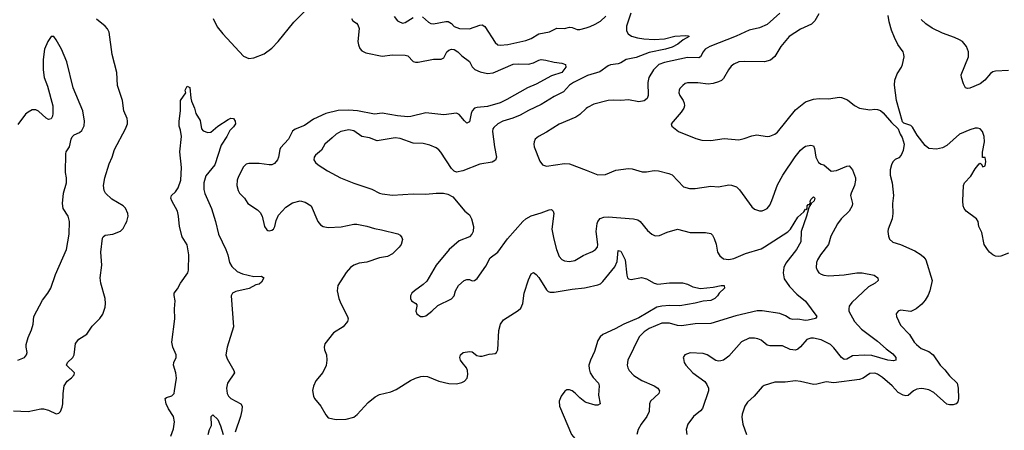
# Model space of a CAD drawing. Header units: inches. Extents: x 1305375 to 1407406, y 744550 to 841633.
# Tile 304 of 509: x 1365585 to 1373258, y 781003 to 784200. Entities that reach past the tile are written whole.
import ezdxf

# ---------------------------------------------------------------- set-up
doc = ezdxf.new("R2010")
doc.units = ezdxf.units.IN
doc.header["$MEASUREMENT"] = 0
doc.layers.add('B3768', color=7, linetype='Continuous')
doc.layers.add('B3778', color=7, linetype='Continuous')

msp = doc.modelspace()

# ---------------------------------------------------------------- linework, layer by layer
at = {"layer": 'B3768', "color": 5}
for points, elevation in [([(1367091.8, 784210), (1367124.1, 784144.1), (1367168.4, 784090), (1367330, 783915.5), (1367370, 783898.4), (1367410, 783902), (1367490, 783934.9), (1367550, 783978.7), (1367598.3, 784030), (1367720, 784180), (1367810, 784268.8)], 1120), ([(1365535.6, 781155.6), (1365650.4, 781150.4), (1365750, 781170.4), (1365770, 781170.4), (1365810, 781160.5), (1365870, 781130.8), (1365890, 781137.3), (1365902.7, 781150), (1365916.1, 781183.9), (1365920.7, 781210), (1365922.4, 781290), (1365931.6, 781348.4), (1365954.2, 781385.8), (1365989.5, 781410.5), (1366010, 781434), (1366012.3, 781450), (1365949.6, 781510), (1365957.6, 781530), (1365999.5, 781570), (1366009.5, 781590), (1366019.7, 781680.3), (1366046.2, 781713.8), (1366108.3, 781751.7), (1366150, 781814), (1366210, 781873), (1366231.7, 781908.3), (1366250, 781961), (1366253.3, 781990), (1366249.8, 782030), (1366217.3, 782150), (1366211, 782190), (1366223.9, 782290), (1366216.4, 782390), (1366230, 782498), (1366236, 782510), (1366250, 782522), (1366310, 782530.6), (1366370, 782554), (1366390, 782574.8), (1366410, 782610.8), (1366419.6, 782630), (1366429.6, 782670), (1366427.3, 782690), (1366410, 782732), (1366390, 782751.6), (1366302.5, 782802.5), (1366254.3, 782850), (1366243.5, 782870), (1366236.8, 782910), (1366247.1, 782970), (1366282.3, 783077.7), (1366306, 783130), (1366323, 783190), (1366410, 783350.8), (1366424.2, 783390), (1366426, 783410), (1366421.6, 783430), (1366395.1, 783490), (1366384.7, 783570), (1366347.3, 783687.3), (1366340.5, 783790), (1366306.3, 783930), (1366282.3, 784102.3), (1366269.6, 784130), (1366251.8, 784150), (1366182.8, 784202.8)], 1120), ([(1368170.7, 784210), (1368181, 784190), (1368210, 784173), (1368220.3, 784160.3), (1368230.3, 784130.3), (1368221.2, 784030), (1368224.3, 784004.3), (1368236.3, 783976.3), (1368250, 783957.6), (1368281.5, 783941.5), (1368410, 783915.9), (1368490, 783925.2), (1368590, 783924.9), (1368610, 783919.5), (1368650, 783875.6), (1368670, 783869.3), (1368689.3, 783869.3), (1368810, 783893.4), (1368870, 783892.4), (1368890, 783902.4), (1368914.8, 783950), (1368930, 783962.8), (1368950, 783970.1), (1368970, 783967.3), (1369000.3, 783950), (1369030, 783919.5), (1369090, 783874), (1369111.9, 783831.9), (1369131, 783811), (1369172.7, 783792.7), (1369230, 783780.8), (1369274.7, 783785.3), (1369430, 783852.4), (1369470, 783856.8), (1369550, 783853.2), (1369590, 783864.6), (1369630, 783885.3), (1369650, 783888.8), (1369686.1, 783886.1), (1369750, 783870.3), (1369810, 783862), (1369838, 783850), (1369842, 783830), (1369810, 783789.8), (1369730, 783763.5), (1369610, 783699.2), (1369541.1, 783670), (1369382.2, 783577.8), (1369330, 783552.2), (1369230, 783522.9), (1369150, 783516.6), (1369129.3, 783510.7), (1369110.2, 783490), (1369101.9, 783470), (1369090, 783406), (1369070, 783395.6), (1369050, 783411.8), (1369010, 783461.6), (1368990, 783471.6), (1368890, 783459.8), (1368750, 783475.9), (1368634.2, 783445.8), (1368610, 783443.7), (1368530, 783451.2), (1368410, 783473.3), (1368350, 783464.1), (1368217.2, 783490), (1368150, 783495.8), (1368067.9, 783492.1), (1367970, 783470.6), (1367875.4, 783424.6), (1367803.9, 783376.1), (1367732.1, 783347.9), (1367710, 783331.9), (1367680.8, 783270), (1367617.7, 783202.3), (1367611.1, 783188.9), (1367602.4, 783130), (1367594.9, 783110), (1367570, 783081.1), (1367550, 783071.1), (1367530, 783069.8), (1367450, 783080.8), (1367370, 783079.8), (1367350, 783074), (1367330, 783054), (1367290, 782978.7), (1367279.7, 782950), (1367276.9, 782910), (1367286.4, 782870), (1367298.5, 782850), (1367335.8, 782810), (1367361.5, 782770), (1367438.9, 782718.9), (1367459.1, 782699.1), (1367474.9, 782670), (1367492.7, 782590), (1367510, 782564.9), (1367519.5, 782559.5), (1367530, 782554.9), (1367550, 782560.4), (1367562, 782570), (1367573.5, 782590), (1367584.5, 782635.5), (1367601.8, 782678.2), (1367659.5, 782740.5), (1367710, 782774.9), (1367770, 782790.2), (1367810, 782780.2), (1367855.8, 782750), (1367907.9, 782630), (1367930, 782603.1), (1367950, 782588.8), (1367990, 782581.7), (1368090, 782587.4), (1368190, 782608.5), (1368211.7, 782608.3), (1368290, 782592.7), (1368350, 782573.4), (1368404.8, 782564.8), (1368531.5, 782531.5), (1368550, 782522), (1368564.1, 782504.1), (1368567.9, 782487.9), (1368557, 782450), (1368543.1, 782430), (1368490, 782378.3), (1368450, 782357.6), (1368390, 782346.2), (1368290, 782312.8), (1368230, 782305.1), (1368190, 782289.7), (1368162.6, 782270), (1368128.5, 782231.5), (1368065.2, 782130), (1368059.5, 782090), (1368072, 782030), (1368087.4, 781990), (1368140.3, 781890), (1368143.8, 781870), (1368139.3, 781850), (1368104.9, 781810), (1368030, 781762), (1367963.4, 781676.6), (1367957.1, 781650), (1367959.3, 781630), (1367974.9, 781590), (1367979, 781550), (1367972, 781508), (1367946.3, 781453.7), (1367891.8, 781388.2), (1367873.3, 781346.7), (1367866.6, 781313.4), (1367874, 781270), (1367883.1, 781250), (1367930.4, 781190), (1367970, 781122.8), (1367990, 781101), (1368050, 781087.3), (1368130, 781090.5), (1368190, 781106), (1368214.3, 781125.7), (1368300.3, 781219.7), (1368356, 781264), (1368390, 781281.5), (1368476.3, 781303.7), (1368519.4, 781320.6), (1368630, 781390.2), (1368670, 781410.3), (1368710, 781422.7), (1368730, 781426), (1368763, 781423), (1368850, 781385.3), (1368930, 781368.5), (1368990, 781365.3), (1369030, 781374.4), (1369050, 781386), (1369071.6, 781410), (1369076.6, 781436.6), (1369074.5, 781470), (1369066.6, 781490), (1369032.3, 781530), (1369020.9, 781550), (1369016, 781570), (1369021.2, 781590), (1369042, 781610), (1369090, 781618), (1369110, 781613.4), (1369146.8, 781586.8), (1369170, 781580.9), (1369190, 781580.5), (1369243.2, 781596.8), (1369270, 781597.3), (1369290, 781601.9), (1369299.4, 781610), (1369310, 781630.7), (1369319.4, 781780.6), (1369331.1, 781828.9), (1369355.9, 781864.1), (1369470, 781934.9), (1369490, 781953), (1369505.3, 781990), (1369516.8, 782070), (1369550, 782174), (1369570, 782222), (1369590, 782233), (1369610, 782217), (1369630, 782191.6), (1369690, 782097), (1369704.4, 782084.4), (1369719.5, 782079.5), (1369750, 782079), (1369890, 782103), (1369986.8, 782113.2), (1370000, 782116.2)], 1120), ([(1368503.8, 784223.8), (1368530, 784192.2), (1368550, 784179.5), (1368570, 784173.7), (1368590, 784177), (1368650, 784217.4)], 1140), ([(1368722.7, 784222.7), (1368770, 784180.3), (1368790, 784170.3), (1368810, 784167.9), (1368905.7, 784185.7), (1368924.8, 784184.8), (1368950, 784170.4), (1368970, 784146.7), (1369011.5, 784131.5), (1369090, 784127.5), (1369170, 784156.9), (1369190, 784158.7), (1369210, 784146.7), (1369290, 784022), (1369310, 784005.3), (1369330, 784001.1), (1369390, 784007.7), (1369530, 784036.9), (1369570, 784054.2), (1369630, 784089.2), (1369714.5, 784105.5), (1369770, 784134.9), (1369830, 784131.6), (1369870, 784142.3), (1369890, 784139.6), (1369930, 784123.2), (1369950, 784122.9), (1370000, 784137.3)], 1140), ([(1365571.4, 781548.6), (1365622, 781570), (1365637.4, 781590), (1365643, 781610), (1365634, 781650), (1365635.1, 781670), (1365650, 781726), (1365675.8, 781784.2), (1365689.5, 781829.5), (1365694.5, 781890), (1365762.9, 782017.1), (1365804.2, 782070), (1365826.3, 782110), (1365863.8, 782216.2), (1365950, 782411.3), (1365971.3, 782530), (1365973.7, 782630), (1365963.6, 782670), (1365923.6, 782730), (1365917.4, 782770), (1365927.3, 782850), (1365948.5, 782930), (1365948.5, 782970), (1365941.5, 783010), (1365944, 783156), (1365948.1, 783171.9), (1365974, 783210), (1365985.6, 783270), (1365992.9, 783287.1), (1366010, 783303), (1366050, 783321.6), (1366070, 783336.3), (1366087.7, 783372.3), (1366089.6, 783410.4), (1366075.8, 783490), (1366000.7, 783670), (1365951.5, 783871.5), (1365909.3, 783970), (1365870, 784042), (1365850, 784068), (1365830, 784068), (1365804.7, 784030), (1365778.8, 783970), (1365768.2, 783890), (1365766.7, 783810), (1365774.4, 783750), (1365801.4, 783681.4), (1365843.1, 783530), (1365843.8, 783470), (1365840.5, 783450), (1365830, 783429), (1365810, 783422.7), (1365790, 783432.3), (1365730, 783487), (1365710, 783498), (1365681.4, 783498.6), (1365650, 783481.2), (1365630, 783463.7), (1365570, 783384.5)], 1140), ([(1370000, 783759.4), (1369899.5, 783710), (1369869, 783690), (1369821.9, 783638.1), (1369750, 783602.4), (1369650, 783538.8), (1369550, 783493.8), (1369484.2, 783455.8), (1369427.7, 783432.3), (1369350, 783409), (1369310.8, 783389.2), (1369280, 783360), (1369272.9, 783350), (1369269.1, 783330), (1369284.4, 783210), (1369300.9, 783130), (1369292.7, 783107.3), (1369266.8, 783090), (1369170, 783074), (1369038, 783022), (1368990, 783012), (1368970, 783021.2), (1368950, 783042.7), (1368867.5, 783167.5), (1368850, 783187.3), (1368830, 783201.3), (1368782.2, 783222.2), (1368730, 783235.1), (1368650, 783238.5), (1368550, 783274.4), (1368510, 783279.8), (1368370, 783257.8), (1368310, 783279), (1368250, 783289.7), (1368190, 783334.6), (1368150, 783343.1), (1368087.3, 783330), (1368050, 783309.6), (1368021.1, 783278.9), (1367962, 783230), (1367936.1, 783183.9), (1367890, 783145.2), (1367879.1, 783130), (1367876.3, 783110), (1367890, 783087.3), (1367910.8, 783070), (1367983.8, 783023.8), (1368084, 782970), (1368190, 782927), (1368330, 782881.1), (1368390, 782850.4), (1368410, 782844.9), (1368490, 782834.9), (1368650, 782844.2), (1368750, 782842), (1368830, 782848.5), (1368888.4, 782848.4), (1368922, 782842), (1368960.5, 782820.5), (1369054.8, 782710), (1369090, 782680.7), (1369106.4, 782650), (1369120.5, 782590), (1369118, 782550), (1369107.7, 782530), (1369090, 782509.5), (1369010, 782479.5), (1368933, 782410), (1368830, 782289.2), (1368756.7, 782163.3), (1368730, 782138), (1368661, 782090), (1368641, 782070), (1368631, 782050), (1368631, 782030), (1368638, 782010), (1368672, 781990), (1368678.8, 781978.8), (1368681, 781970), (1368671, 781930), (1368681, 781910), (1368708.5, 781888.5), (1368730, 781888), (1368750, 781894.8), (1368797.2, 781930), (1368844.2, 781975.8), (1368950, 782027.3), (1368969.6, 782050.4), (1368982, 782090), (1369004.5, 782130), (1369049.2, 782170), (1369070, 782178), (1369090, 782176.3), (1369110, 782167.7), (1369130, 782170.5), (1369150, 782184.9), (1369218, 782282), (1369250, 782346), (1369310, 782390.7), (1369385.3, 782494.7), (1369506.3, 782630), (1369529.6, 782650), (1369570, 782674), (1369650, 782696.9), (1369710, 782720.4), (1369730, 782722), (1369742, 782710), (1369748.5, 782690), (1369732.9, 782570), (1369746.5, 782490), (1369767.7, 782410), (1369790, 782356.3), (1369810, 782333), (1369830, 782322.4), (1369870, 782316.4), (1369910, 782325.3), (1369976.3, 782363.7), (1370000, 782373.6)], 1140), ([(1366762.7, 780957.3), (1366784.4, 781015.6), (1366791.1, 781070), (1366783, 781110), (1366743.1, 781170), (1366725.4, 781210), (1366718, 781250), (1366730, 781259.3), (1366770, 781270.4), (1366787.6, 781290), (1366792.4, 781310), (1366806.2, 781410), (1366800.4, 781450), (1366783, 781510), (1366786.3, 781530), (1366803.8, 781570), (1366804.8, 781590), (1366778.5, 781650), (1366770.9, 781690), (1366793.3, 781870), (1366789.9, 781950), (1366796.9, 782010), (1366787.6, 782052.4), (1366789.8, 782070), (1366815, 782105), (1366838, 782150), (1366895, 782230), (1366900.3, 782250), (1366901.9, 782370), (1366890, 782446.6), (1366851.8, 782510), (1366830, 782589.3), (1366823.4, 782670), (1366814.2, 782710), (1366770, 782789.6), (1366763.5, 782810), (1366767.3, 782830), (1366800, 782860), (1366820.8, 782890), (1366841.7, 782950), (1366845.1, 783050), (1366833.7, 783170), (1366846.2, 783290), (1366839, 783339), (1366828.5, 783370), (1366826.3, 783410), (1366838.4, 783490), (1366838, 783570), (1366879, 783630), (1366874, 783650), (1366890, 783682), (1366910, 783671.3), (1366918, 783590), (1366924.7, 783564.7), (1366948, 783510), (1366956.4, 783470), (1366990, 783414), (1367002.7, 783350), (1367015.5, 783335.5), (1367050, 783322.4), (1367074.9, 783325.1), (1367130, 783372), (1367210, 783423.8), (1367230, 783432), (1367251, 783430), (1367264.9, 783410), (1367265.5, 783390), (1367250, 783366), (1367222.8, 783337.2), (1367199, 783290), (1367156.1, 783223.9), (1367105, 783070), (1367036.6, 782983.4), (1367018.9, 782930), (1367018.5, 782878.5), (1367027.1, 782847.1), (1367079.6, 782730), (1367110.9, 782629.1), (1367133.2, 782530), (1367191, 782410), (1367207, 782370), (1367220.9, 782310), (1367238.1, 782278.1), (1367280, 782240), (1367321.1, 782221.1), (1367410, 782201.1), (1367470, 782204), (1367486.8, 782190), (1367470, 782157.2), (1367450, 782142), (1367425.1, 782134.9), (1367373.3, 782106.7), (1367270, 782084.2), (1367243.1, 782070), (1367232, 782050), (1367250.2, 781810), (1367202.6, 781650), (1367190.2, 781590), (1367200.7, 781560.7), (1367254, 781470), (1367258.4, 781450), (1367202.9, 781370), (1367195.8, 781330), (1367202.7, 781290), (1367212.7, 781270), (1367230.3, 781250), (1367308.4, 781210), (1367318, 781190), (1367316.2, 781156.2), (1367304.8, 781110), (1367263.6, 780990)], 1080), ([(1370000, 783508.2), (1369950, 783462), (1369919.5, 783440.5), (1369790, 783386.9), (1369690, 783323), (1369627.3, 783290), (1369603, 783270), (1369593, 783250), (1369592.7, 783230), (1369594.9, 783210), (1369638.5, 783098.5), (1369658, 783070), (1369690, 783060.7), (1369830, 783080.9), (1369870, 783078.9), (1370000, 783027.8)], 1160), ([(1370000, 781220.7), (1369990, 781223.9), (1369950, 781255.1), (1369913.3, 781293.3), (1369890, 781309.8), (1369870, 781317.1), (1369850, 781317.3), (1369832.8, 781307.2), (1369805.5, 781270), (1369790.2, 781230), (1369790.4, 781190), (1369884.6, 780970), (1369923.4, 780923.4), (1370000, 780865)], 1120), ([(1367053.2, 780970), (1367064, 781010), (1367078.6, 781041.4), (1367076, 781110), (1367090, 781124), (1367130, 781086.8), (1367150, 781038.8), (1367170, 780970.8)], 1060)]:
    msp.add_lwpolyline(points, dxfattribs=dict(at, elevation=elevation))
at = {"layer": 'B3778', "color": 5}
for points, elevation in [([(1371508.5, 784250), (1371410, 784162.3), (1371350, 784136.5), (1371270, 784118), (1371168.1, 784071.9), (1370962.3, 783990), (1370927.1, 783970), (1370910.2, 783950), (1370890.1, 783909.9), (1370876.6, 783903.4), (1370790, 783906.6), (1370610, 783866.6), (1370565.3, 783850), (1370524.7, 783810), (1370486.5, 783750), (1370480.2, 783710), (1370483.1, 783610), (1370474.4, 783585.6), (1370451.2, 783568.8), (1370410, 783561), (1370330, 783575.4), (1370270, 783569.7), (1370210, 783573.7), (1370170, 783569.7), (1370058, 783542), (1370010, 783517.4), (1370000, 783508.2)], 1160), ([(1370346.7, 784250), (1370314, 784150), (1370314.1, 784114.1), (1370326.7, 784090), (1370352.5, 784072.5), (1370399.1, 784059.1), (1370449.1, 784050.9), (1370530, 784046.1), (1370609.2, 784050.8), (1370690, 784071.8), (1370777.2, 784077.2), (1370795.3, 784075.3), (1370802.8, 784070), (1370756.4, 784043.6), (1370714.2, 784010), (1370670, 783986.2), (1370618.4, 783970), (1370490, 783943.7), (1370390, 783906.4), (1370310.6, 783890), (1370270, 783863.5), (1370250, 783856.4), (1370190, 783848.5), (1370170, 783841.7), (1370106.4, 783793.6), (1370010, 783764.4), (1370000, 783759.4)], 1140), ([(1371813.8, 784246.2), (1371782.4, 784190), (1371754.7, 784165.3), (1371670, 784126.6), (1371581.6, 784070), (1371517.6, 783990), (1371470, 783914.5), (1371436.1, 783883.9), (1371388.9, 783871.1), (1371230, 783874), (1371189.3, 783870.7), (1371150, 783854), (1371130, 783836.9), (1371107.4, 783810), (1371070, 783743), (1371052.9, 783727.1), (1371030, 783715.8), (1370990, 783702.8), (1370950, 783697.6), (1370870, 783707.1), (1370790, 783709.6), (1370770, 783702), (1370751.8, 783688.2), (1370730, 783664), (1370723.8, 783650), (1370722.4, 783630), (1370728.5, 783610), (1370756.4, 783570), (1370764.4, 783550), (1370764.9, 783530), (1370759.5, 783510), (1370740.5, 783479.5), (1370662.8, 783390), (1370666, 783370), (1370718, 783330), (1370853.7, 783273.7), (1370901.3, 783261.3), (1370970, 783259.6), (1371075.1, 783275.1), (1371190, 783264.6), (1371230, 783274.3), (1371290, 783296.9), (1371330, 783304.6), (1371409.6, 783290.4), (1371430, 783292.2), (1371470, 783308.5), (1371490, 783324.4), (1371630, 783497.1), (1371710, 783561.6), (1371770, 783580.3), (1371814.5, 783585.5), (1371890, 783584.9), (1371970, 783596.4), (1371990, 783594), (1372036.3, 783576.3), (1372090, 783530.6), (1372130, 783510.5), (1372210, 783498), (1372250, 783504), (1372270, 783502), (1372292.5, 783492.5), (1372314.6, 783474.6), (1372379.8, 783399.8), (1372430.7, 783350.7), (1372446.8, 783310), (1372463.4, 783283.4), (1372477.1, 783230), (1372470, 783182), (1372454.2, 783145.8), (1372436.7, 783123.3), (1372408.6, 783111.4), (1372390, 783093.2), (1372378.7, 783070), (1372368.9, 783031.1), (1372368.8, 782990), (1372383.1, 782930), (1372394.9, 782830), (1372387.9, 782770), (1372388.9, 782690), (1372383.1, 782650), (1372353.7, 782570), (1372350.3, 782550), (1372354.7, 782514.7), (1372364.4, 782490), (1372390, 782468.4), (1372450, 782450.4), (1372560.5, 782400.5), (1372610.2, 782370.2), (1372631.4, 782351.4), (1372646.4, 782330), (1372696.4, 782170), (1372676.9, 782090), (1372663.8, 782056.2), (1372642.5, 782017.5), (1372615.2, 781984.8), (1372571.1, 781948.9), (1372530, 781928), (1372450, 781937.6), (1372430, 781932), (1372416.3, 781910), (1372417.1, 781890), (1372450, 781820.7), (1372520.5, 781750), (1372555.5, 781690), (1372573, 781670), (1372610, 781640.3), (1372670, 781615.6), (1372704.9, 781590), (1372759.3, 781510), (1372794.8, 781474.8), (1372830, 781428.5), (1372890, 781370.4), (1372898.8, 781330), (1372901.7, 781250), (1372895.5, 781224.5), (1372882, 781210), (1372858.6, 781201.4), (1372830, 781200.9), (1372810, 781206.6), (1372710, 781298.6), (1372670, 781318.3), (1372630, 781325.6), (1372610, 781327.4), (1372577.7, 781322.3), (1372550.2, 781309.8), (1372510, 781275.4), (1372490, 781271.9), (1372470, 781275.9), (1372430, 781298), (1372383.5, 781350), (1372310, 781415.3), (1372270, 781441), (1372250, 781447.1), (1372210, 781445.1), (1372159.1, 781410), (1372130, 781398.9), (1371930, 781373.3), (1371870, 781379.7), (1371798.3, 781361.7), (1371770, 781360.3), (1371670, 781383.9), (1371630, 781387.1), (1371550, 781378.3), (1371470, 781378), (1371387.3, 781352.7), (1371370, 781340.9), (1371308.2, 781270), (1371258, 781222), (1371236.4, 781190), (1371214.9, 781130), (1371213.3, 781106.7), (1371219.6, 781050), (1371250, 780970.6)], 1180), ([(1373290, 782383), (1373230, 782358.7), (1373210, 782355.6), (1373190, 782358.4), (1373169.7, 782369.7), (1373142.7, 782390), (1373126, 782410), (1373100.9, 782450), (1373083.9, 782543.9), (1373060.9, 782590), (1373053.3, 782630), (1373040.5, 782650), (1372962, 782710), (1372946, 782730), (1372938, 782750), (1372935.6, 782790), (1372939.3, 782910), (1372949.2, 782930), (1372997.4, 782982.6), (1373030, 783038), (1373063.1, 783076.9), (1373070, 783082), (1373076.9, 783076.9), (1373090, 783054), (1373110, 783062), (1373115.1, 783095.1), (1373110, 783126), (1373088, 783128), (1373089, 783169), (1373103.7, 783250), (1373100.9, 783290), (1373089.3, 783330), (1373070, 783349.3), (1373050, 783354.5), (1373030, 783354.5), (1372990, 783343.7), (1372910, 783309.3), (1372810, 783219.5), (1372777.3, 783202.7), (1372730, 783192.3), (1372670, 783196), (1372641.7, 783221.7), (1372580.1, 783300.1), (1372543.6, 783363.6), (1372530, 783375.1), (1372474.8, 783394.8), (1372464.8, 783404.8), (1372418, 783570), (1372402, 783690), (1372403.7, 783730), (1372422.5, 783777.5), (1372457, 783830), (1372464.5, 783850), (1372477.2, 783910), (1372476, 783930), (1372469.2, 783950), (1372427.6, 784007.6), (1372401.7, 784061.7), (1372378, 784118), (1372362, 784182), (1372352.5, 784232.5)], 1180), ([(1370000, 784137.3), (1370030, 784146), (1370070, 784163.8), (1370110, 784189.4), (1370151.7, 784228.3)], 1140), ([(1373290, 783804.2), (1373190, 783798.9), (1373170, 783794), (1373150, 783780.5), (1373105.7, 783730), (1373070, 783701), (1372990, 783666), (1372970, 783664.5), (1372955.3, 783670), (1372940.2, 783700.2), (1372924, 783750), (1372922.7, 783770), (1372978.3, 783910), (1372979.1, 783950), (1372963.5, 783990), (1372931.6, 784030), (1372910, 784043.1), (1372870, 784062), (1372775.5, 784095.5), (1372694.9, 784134.9), (1372647.1, 784167.1), (1372610, 784201.1)], 1160), ([(1370000, 783027.8), (1370090, 782992.4), (1370150, 782995.3), (1370231, 783029), (1370330, 783040.8), (1370358, 783038), (1370436.5, 783016.5), (1370470, 783015.6), (1370530, 783024.9), (1370562, 783022), (1370643.7, 783003.7), (1370670, 782992.4), (1370758.8, 782898.8), (1370804.9, 782884.9), (1370850, 782886.7), (1370970, 782903.7), (1371030, 782898.9), (1371110, 782914.6), (1371132.8, 782912.8), (1371170, 782897.6), (1371194.8, 782874.8), (1371290, 782743), (1371310, 782726), (1371350, 782710.7), (1371370, 782710.8), (1371390, 782718.8), (1371410, 782731), (1371430, 782756), (1371447.6, 782792.4), (1371490, 782914), (1371531.1, 782990), (1371627.5, 783132.5), (1371670, 783184.6), (1371690, 783203.1), (1371710, 783214), (1371750, 783223), (1371770, 783217.3), (1371778, 783198), (1371789, 783130), (1371809.4, 783089.4), (1371830, 783075.2), (1371852, 783070), (1371910, 783021.1), (1371950, 783026), (1372030, 783060.3), (1372050, 783061.6), (1372075.8, 783030), (1372097.4, 782970), (1372098.3, 782950), (1372090.2, 782910), (1372063.6, 782850), (1372059.5, 782830), (1372074.4, 782770), (1372072.7, 782750), (1372048.4, 782710), (1371986.4, 782650), (1371957.6, 782610), (1371906, 782514), (1371887.2, 782450), (1371826, 782370), (1371803.1, 782330), (1371795.3, 782310), (1371792.4, 782270), (1371798.4, 782250), (1371813, 782230), (1371830, 782217.6), (1371851.3, 782210), (1371890, 782205.2), (1372010, 782212.6), (1372110, 782228.5), (1372150.2, 782230.2), (1372244.7, 782210), (1372271.3, 782190), (1372276, 782170), (1372251, 782150), (1372198.7, 782121.3), (1372070, 781998.4), (1372050.3, 781970), (1372045.7, 781950), (1372047.4, 781930), (1372090, 781850.4), (1372144.6, 781790), (1372270, 781696.9), (1372336.9, 781636.9), (1372390, 781598.7), (1372412.2, 781570), (1372414, 781550), (1372395.3, 781544.7), (1372350.2, 781549.8), (1372224.5, 781584.5), (1372170, 781589.4), (1372076.2, 781583.8), (1372030, 781556), (1372010, 781555.3), (1371988.9, 781568.9), (1371930, 781645.3), (1371903.1, 781670), (1371830, 781707), (1371770, 781719.8), (1371750, 781719.8), (1371720.4, 781710), (1371670, 781651.8), (1371650, 781634.5), (1371630, 781627.6), (1371590, 781633.3), (1371530, 781659.7), (1371430, 781659.7), (1371410, 781666), (1371363.9, 781703.9), (1371336.4, 781716.4), (1371310, 781721.7), (1371270, 781719.8), (1371210, 781692.6), (1371110, 781581.1), (1371070, 781549.7), (1371050, 781544.2), (1371030, 781542.4), (1371010, 781547.8), (1370942.7, 781590), (1370910, 781600.5), (1370810, 781607), (1370768.6, 781591.4), (1370756.3, 781570), (1370756.8, 781563.2), (1370763.8, 781530), (1370775.5, 781510), (1370830, 781450.6), (1370923.4, 781383.4), (1370940.6, 781360.6), (1370953.7, 781330), (1370953.7, 781310), (1370906.9, 781173.1), (1370890, 781153.6), (1370835.5, 781110), (1370790.5, 781050), (1370779.1, 781010), (1370784, 780970)], 1160), ([(1370000, 782373.6), (1370050, 782394.6), (1370071.8, 782410), (1370086.6, 782430), (1370090.8, 782449.2), (1370078.4, 782550), (1370085.5, 782614.5), (1370091.6, 782630), (1370108.7, 782651.3), (1370137, 782663), (1370170, 782665.7), (1370368.7, 782648.7), (1370402.2, 782642.2), (1370419.6, 782630), (1370478.2, 782558.2), (1370510, 782530.4), (1370538, 782518), (1370570, 782520.4), (1370630, 782544.6), (1370710, 782568.5), (1370810, 782543.7), (1370930, 782544), (1370970, 782536.4), (1370983.4, 782523.4), (1370996.3, 782496.3), (1371011.3, 782451.3), (1371024.2, 782390), (1371041.2, 782361.2), (1371070, 782337.6), (1371110, 782331.8), (1371150, 782340.9), (1371240.4, 782379.6), (1371363.1, 782416.9), (1371390, 782430.3), (1371571, 782549), (1371591, 782569), (1371650, 782663.7), (1371695.6, 782704.4), (1371710, 782724), (1371716.5, 782723.5), (1371722, 782730), (1371722.9, 782750), (1371730, 782760.7), (1371739.3, 782760.7), (1371746.6, 782773.4), (1371744.2, 782784.2), (1371750, 782800.7), (1371770, 782821.6), (1371780.4, 782810), (1371776, 782790), (1371753, 782770), (1371750, 782758), (1371742, 782758), (1371746, 782750), (1371737.1, 782742.9), (1371731.8, 782728.2), (1371717.7, 782670), (1371675.8, 782550), (1371671.4, 782470), (1371638.6, 782410), (1371555.6, 782304.4), (1371541.2, 782270), (1371534.3, 782230), (1371542.6, 782182.6), (1371583.1, 782123.1), (1371641.9, 782061.9), (1371708.2, 782008.2), (1371797, 781890), (1371786.7, 781873.3), (1371730, 781860.8), (1371710, 781859.1), (1371650, 781868.9), (1371610, 781866.2), (1371590, 781870.9), (1371553.7, 781893.7), (1371510, 781911.9), (1371370, 781934), (1371333, 781933), (1371164.9, 781895.1), (1370970, 781834.8), (1370850, 781833.3), (1370743.5, 781816.5), (1370710, 781820.3), (1370650, 781837.2), (1370590, 781836.1), (1370490, 781796.5), (1370451.7, 781770), (1370413.7, 781730), (1370325.3, 781550), (1370318.4, 781510), (1370323.8, 781490), (1370334.9, 781470), (1370370, 781428.9), (1370433, 781390), (1370529.1, 781349.1), (1370558, 781330), (1370570.5, 781310), (1370565.5, 781290), (1370501.3, 781230), (1370491.8, 781208.2), (1370490, 781149), (1370472, 781110), (1370427, 781050), (1370404.9, 781010), (1370394, 780970)], 1140), ([(1370000, 782116.2), (1370090, 782136.1), (1370110, 782144), (1370130, 782162.6), (1370223.2, 782276.8), (1370241.3, 782318.7), (1370250, 782402.8), (1370270, 782398), (1370304.6, 782330), (1370316.5, 782210), (1370322.6, 782190), (1370330, 782182), (1370350, 782177.7), (1370430, 782192), (1370470, 782182.2), (1370530, 782149.2), (1370557.8, 782142.2), (1370650, 782150.3), (1370750, 782150.3), (1370790, 782140.4), (1370830, 782120.4), (1370890, 782107.2), (1370990, 782116.5), (1371051.4, 782131.4), (1371074.8, 782130), (1371078, 782110), (1371034.8, 782070), (1371024, 782050), (1371003, 782030), (1370970, 782014.3), (1370910, 782008.2), (1370850, 781992.8), (1370728.3, 781971.7), (1370650, 781975), (1370590, 781969.4), (1370550, 781960.6), (1370410, 781878.7), (1370294, 781830), (1370226.5, 781793.5), (1370130.4, 781750), (1370107.7, 781730), (1370090, 781702.9), (1370063.7, 781616.3), (1370032.9, 781550), (1370020.2, 781510), (1370021.7, 781481.7), (1370031.3, 781450), (1370054.8, 781414.8), (1370095.8, 781370), (1370100.3, 781350), (1370095.9, 781275.9), (1370107.3, 781210), (1370090, 781198.4), (1370070, 781198.7), (1370000, 781220.7)], 1120)]:
    msp.add_lwpolyline(points, dxfattribs=dict(at, elevation=elevation))

doc.saveas('drawing.dxf')
